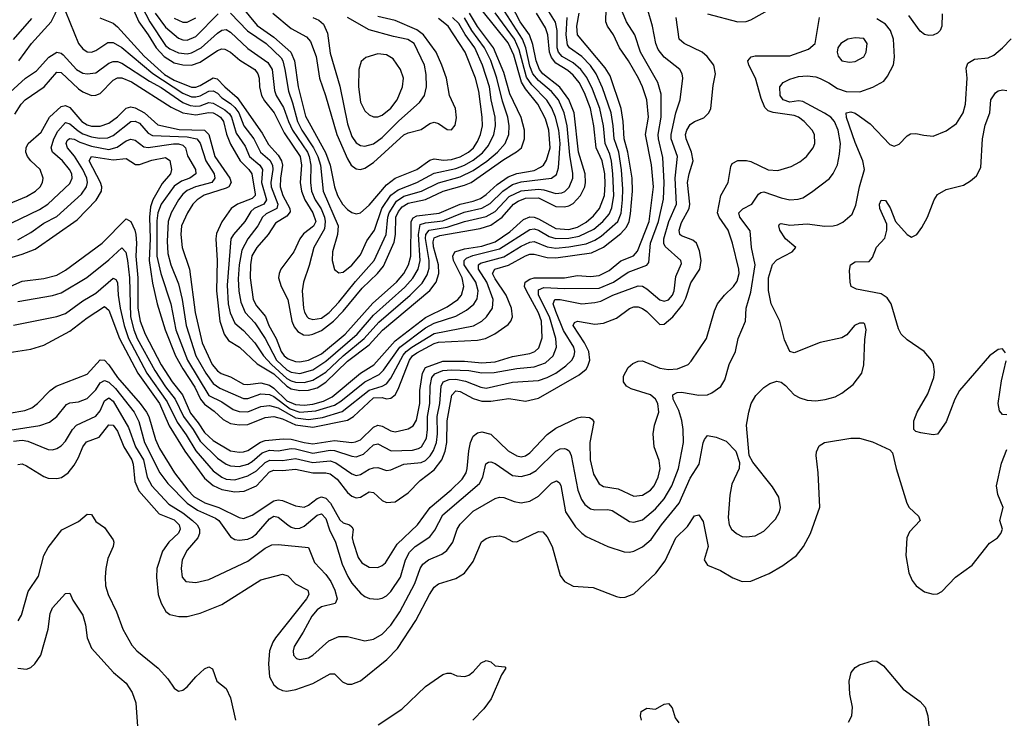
# Model space of a CAD drawing. Header units: inches. Extents: x 884549 to 1028252, y 526810 to 653624.
# Tile 841 of 1056: x 981118 to 985658, y 612918 to 616140. Entities that reach past the tile are written whole.
import ezdxf

# ---------------------------------------------------------------- set-up
doc = ezdxf.new("R2010")
doc.units = ezdxf.units.IN
doc.header["$MEASUREMENT"] = 0
doc.layers.add('A9681', color=7, linetype='Continuous')

msp = doc.modelspace()

# ---------------------------------------------------------------- linework, layer by layer
at = {"layer": 'A9681', "color": 5}
for points, elevation in [([(981488.1, 616148.1), (981550, 616124.2), (981570, 616107.1), (981692.3, 615972.3), (981786.7, 615886.7), (981830, 615860.9), (981910, 615828.9), (981930, 615829.6), (981950, 615836.5), (982010, 615872.2), (982028.2, 615868.2), (982064.2, 615830), (982121.8, 615781.8), (982237, 615617), (982264.8, 615564.8), (982310, 615515.9), (982325.2, 615490), (982330.3, 615470), (982320.2, 615410), (982320, 615370), (982332.2, 615330), (982363.8, 615270), (982366, 615254), (982350, 615234.5), (982298.1, 615201.9), (982263.8, 615150), (982211.6, 615090), (982189.2, 615050.8), (982182.1, 615010), (982180.8, 614950), (982195.3, 614850), (982210, 614820.1), (982251.5, 614771.5), (982267.4, 614730), (982300.6, 614670), (982324, 614610), (982338.3, 614590), (982356, 614576), (982390, 614563.3), (982410, 614562.1), (982450, 614569.3), (982510, 614598.8), (982618.8, 614690), (982746.9, 614833.1), (982855.3, 614930), (982889.9, 614970), (982910.5, 615009.5), (982922.1, 615050), (982923.5, 615210), (982933.2, 615226.8), (982950, 615235.2), (983052.5, 615247.5), (983148.7, 615290), (983210, 615303.6), (983243.7, 615316.3), (983270, 615334.2), (983320, 615380), (983370, 615415), (983410, 615430.7), (983490, 615445.4), (983520.4, 615459.6), (983533.4, 615470), (983548, 615492), (983564.6, 615550), (983558.8, 615630), (983542.8, 615682.8), (983507.4, 615750), (983450, 615820.7), (983431.7, 615851.7), (983396.5, 615976.5), (983370, 616034.1), (983194.2, 616254.2)], 2580), ([(982110, 616239.6), (982213, 616113), (982290, 616058.9), (982369.1, 615990), (982385, 615950), (982403, 615830), (982435.8, 615695.8), (982528.2, 615528.2), (982549.2, 615470), (982570, 615370), (982583.3, 615330), (982606.7, 615290), (982630, 615264.7), (982650, 615251.3), (982670, 615245), (982690, 615249.5), (982730, 615284.2), (982810, 615377.9), (982850, 615409.4), (982949.9, 615450), (983010, 615491.8), (983030, 615498.5), (983073, 615493), (983110, 615496), (983150, 615508.1), (983188.3, 615530), (983210.6, 615550), (983230, 615579), (983243.6, 615610), (983252.3, 615650), (983251.1, 615690), (983235, 615810), (983220.2, 615870), (983173.1, 615990), (983093.9, 616110), (983050, 616146)], 2680), ([(980950, 615140.3), (981210, 615264.6), (981248.3, 615290), (981350, 615384.8), (981361, 615410), (981358, 615430), (981348.2, 615450), (981316.4, 615490), (981269.2, 615530), (981262.9, 615550), (981275.7, 615590), (981293.9, 615626.1), (981330, 615666.3), (981350, 615660.7), (981387.6, 615627.6), (981410, 615614), (981450, 615600), (981486.2, 615593.8), (981524.4, 615595.6), (981550, 615605.9), (981630, 615670), (981650, 615672.2), (981670, 615662.3), (981710, 615616.7), (981730, 615605.8), (981890, 615600.4), (981934.7, 615590), (981950, 615570.8), (981976.2, 615490), (982014.4, 615430), (982018.2, 615410), (982003.7, 615390), (981929.3, 615370), (981890, 615352.8), (981870, 615336), (981850.1, 615310), (981816, 615250), (981803.2, 615210), (981798.6, 615118.6), (981802.1, 615062), (981815.9, 615010), (981850, 614922.4), (981866.8, 614850), (981885.7, 614730), (981930.6, 614590), (981975.9, 614510), (982010, 614461.9), (982040.8, 614440.7), (982150, 614393), (982170, 614393), (982230, 614414.2), (982270, 614411.8), (982290, 614402.3), (982365.3, 614345.3), (982410, 614330.8), (982484.1, 614335.9), (982570, 614362.7), (982599.1, 614380.9), (982710, 614469.8), (982775.7, 614504.3), (982795.3, 614524.7), (982870.4, 614629.6), (982990, 614718.7), (983030, 614740.8), (983130, 614773.6), (983178.7, 614801.3), (983212.2, 614827.8), (983227.3, 614852.7), (983231.7, 614890), (983221.6, 614930), (983168.4, 615010), (983167.8, 615030), (983179.2, 615040.8), (983207, 615053), (983330, 615083.6), (983470, 615173.3), (983490, 615175.5), (983510, 615170.3), (983560.4, 615140.4), (983590, 615131.6), (983650, 615132.2), (983698.4, 615141.6), (983765.9, 615174.1), (983806.9, 615210), (983835.9, 615244.1), (983848.2, 615271.8), (983857.3, 615330), (983853.9, 615430), (983847.2, 615487.2), (983840.1, 615520.1), (983817.6, 615570), (983810, 615650), (983792.9, 615730), (983760, 615820), (983733.6, 615873.6), (983705.9, 615910), (983670, 615941.6), (983619.9, 615970), (983602.9, 615990), (983596.6, 616010), (983596.3, 616090), (983589.1, 616129.1), (983542.2, 616202.2)], 2460), ([(981010, 614882.4), (981130, 614934), (981230, 614946.1), (981290, 614962.8), (981330, 614985.5), (981498.5, 615110), (981610, 615222.2), (981630, 615210.1), (981649.8, 615170), (981653.8, 615150), (981656.9, 615110), (981653.8, 615050), (981663.1, 614950), (981662.7, 614810), (981674.4, 614750), (981697, 614690), (981770, 614549.3), (981820.9, 614470), (981869.1, 614410), (981906, 614326), (981941.8, 614281.8), (981970, 614236.7), (982010, 614198.9), (982090, 614152.3), (982130, 614145.3), (982150, 614146.7), (982170, 614153.3), (982228.5, 614191.5), (982250, 614199.3), (982332.8, 614207.2), (982370, 614205.7), (982430, 614189.8), (982470, 614184.6), (982570, 614200), (982649.4, 614190.6), (982667.3, 614192.7), (982690, 614202), (982750, 614261.3), (982770, 614270.4), (982790, 614265.7), (982830, 614243.9), (982850, 614239.8), (982910, 614253.3), (982932.5, 614267.5), (982947.4, 614292.6), (982963.3, 614370), (982964.1, 614430), (982976, 614510), (982990, 614536.6), (983070, 614566), (983170, 614564.7), (983250, 614557.9), (983310, 614563), (983390, 614586.9), (983470, 614600.6), (983493.9, 614610), (983512.6, 614627.4), (983526.8, 614673.2), (983524.1, 614750), (983510, 614788.4), (983454.7, 614890), (983446.6, 614910), (983449.6, 614930.5), (983470, 614943.8), (983490, 614949.1), (983629.7, 614950.3), (983690, 614959.9), (983750, 614955.7), (983790, 614960.8), (983836.9, 614983.1), (983890, 615027.7), (983948.6, 615051.4), (983967, 615073), (984020.7, 615210), (984040.2, 615370), (984030.9, 615470.9), (984004.2, 615610), (984017.1, 615690), (984009.6, 615770), (983990.3, 615830), (983971.5, 615870), (983925.4, 615950), (983884.5, 616010), (983855.9, 616070), (983828.7, 616110), (983821, 616130), (983822.9, 616190)], 2380), ([(981074.7, 615805.3), (981145.6, 615870), (981195.9, 615904.1), (981251.9, 615968.1), (981290, 615990.7), (981310, 615985.5), (981318.4, 615978.4), (981380.8, 615910), (981410, 615894.1), (981430, 615890.1), (981470, 615894.8), (981530, 615939), (981550, 615947.1), (981570, 615946.9), (981590, 615939.9), (981716.5, 615856.5), (981770, 615828), (981870, 615758.8), (981905.1, 615745.1), (981930, 615741.2), (981950, 615743.5), (981990, 615757.9), (982010, 615755), (982063.9, 615723.9), (982085.5, 615705.5), (982094.9, 615690), (982116.2, 615616.2), (982157.4, 615557.4), (982178.7, 615510), (982225.9, 615470), (982237.6, 615450), (982233.7, 615390), (982256.2, 615310), (982244.1, 615290), (982199.9, 615270), (982184, 615256), (982155.7, 615210), (982103.6, 615150), (982092.1, 615130), (982075.5, 614915.5), (982080.3, 614830), (982088.6, 614788.6), (982110, 614740.5), (982150, 614706.7), (982202.7, 614650), (982242.9, 614590), (982278.9, 614550), (982350, 614485.6), (982370, 614474.2), (982390, 614468.2), (982430, 614467.2), (982470, 614477.4), (982530, 614514.4), (982609.3, 614590.7), (982707.2, 614670), (982774.7, 614745.3), (982919.4, 614870), (982974.1, 614925.9), (982997, 614963), (983005.8, 614994.2), (983006.5, 615030), (982989.6, 615130.4), (982990.6, 615150), (983005.9, 615170), (983090, 615182.9), (983170, 615209.1), (983270, 615232.2), (983310, 615255.8), (983375.7, 615324.3), (983430, 615351.3), (983510, 615358.3), (983535.9, 615355.9), (983590, 615339.3), (983618.6, 615341.4), (983632.6, 615347.4), (983652.7, 615367.3), (983668.3, 615410), (983669.3, 615430.7), (983655.1, 615515.1), (983643, 615650), (983629, 615710), (983602.2, 615770), (983570, 615809.6), (983510, 615859.5), (983484.6, 615890), (983470, 615925.4), (983452, 616010), (983437.1, 616050), (983340.4, 616200.4)], 2540), ([(981090, 614731.7), (981290, 614771.9), (981330, 614785.6), (981410, 614844.1), (981470, 614878.8), (981550, 614947.7), (981561.8, 614941.8), (981568.9, 614928.9), (981571.8, 614870), (981582, 614810), (981600.7, 614730), (981620.7, 614670), (981704.8, 614510), (981798.1, 614378.1), (981844.5, 614284.5), (981885.9, 614225.9), (981930, 614151.5), (982010, 614059.9), (982050, 614030.1), (982070, 614022), (982110, 614018.8), (982170, 614036.6), (982210, 614059.3), (982250, 614098.2), (982271.5, 614108.5), (982330, 614107.5), (982390, 614116.6), (982470, 614097.9), (982550, 614105.5), (982576, 614096), (982650, 614045.6), (982670, 614038.8), (982690, 614042.2), (982730, 614067), (982750, 614074), (982770, 614074.6), (982810, 614062), (982830, 614064.6), (982890, 614090.1), (982970, 614098.2), (982990, 614107.7), (983011.7, 614128.3), (983026.8, 614153.2), (983040.2, 614190), (983044.2, 614230), (983042.8, 614310), (983054.9, 614370), (983061.1, 614450), (983071, 614470), (983098.9, 614481.1), (983130, 614482.6), (983173.4, 614473.4), (983245.3, 614445.3), (983270, 614441.1), (983390, 614467.9), (983510, 614476.1), (983550, 614490.1), (983590, 614510.8), (983636.7, 614543.3), (983664.8, 614570), (983675.4, 614590), (983677.6, 614610), (983673.4, 614630), (983626.4, 614706.4), (983590, 614794.6), (983578.8, 614830), (983586.3, 614850), (983610, 614850.3), (983710, 614829.7), (983770, 614835.3), (983797.7, 614842.3), (983853.5, 614870), (983970, 614913), (983990, 614910.6), (984010, 614899.6), (984070, 614847.8), (984090, 614842.8), (984110, 614848.9), (984128.6, 614870), (984135.5, 614890), (984144.3, 614955.7), (984170, 615015.3), (984167.1, 615030), (984094.5, 615094.5), (984088.8, 615108.8), (984089.2, 615129.2), (984110.8, 615210), (984146.7, 615290), (984140.2, 615410), (984151, 615510), (984122.2, 615590), (984122.4, 615610), (984144, 615710), (984163.4, 615770), (984175.4, 615870), (984172.4, 615890), (984162, 615910), (984090, 615966.8), (984062.8, 616002.8), (984052.3, 616030), (984036.1, 616110), (984012.6, 616190)], 2340), ([(981095.2, 615704.8), (981124.8, 615750), (981143.8, 615770), (981231.3, 615830), (981290, 615897.9), (981310, 615896.5), (981390, 615821.9), (981410, 615807.3), (981450, 615791.3), (981470, 615791.8), (981490, 615799.6), (981550, 615861.6), (981570, 615871.5), (981590, 615871.7), (981634.2, 615854.2), (981817.5, 615737.5), (981870, 615710.3), (981930, 615701), (981990, 615712.2), (982010, 615710), (982030, 615700.4), (982043.9, 615690), (982057.4, 615670), (982072.2, 615612.2), (982090, 615566.7), (982135.2, 615490), (982175.2, 615450), (982188.1, 615430), (982203.8, 615336.2), (982203.8, 615330), (982190, 615315.4), (982122.7, 615290), (982093.2, 615270), (982050, 615208.4), (982025.9, 615154.1), (982022.6, 615130), (982029.5, 615029.5), (982025.2, 614890), (982041.2, 614750), (982061.6, 614690), (982081.3, 614661.3), (982132.3, 614630), (982213.6, 614553.6), (982290, 614507.3), (982350, 614449.5), (982370, 614437.6), (982410, 614429.9), (982450, 614432), (982490, 614443.2), (982530, 614468), (982630, 614564.8), (982730, 614641.2), (982791.7, 614708.3), (983009.4, 614890.6), (983039.1, 614930), (983050.7, 614970), (983049.3, 615010), (983026.7, 615093.3), (983025, 615115), (983030, 615134.3), (983055.6, 615144.4), (983242.3, 615177.7), (983290, 615193.3), (983343.7, 615230), (983394.8, 615290), (983416.1, 615303.9), (983450, 615316.4), (983510, 615318.3), (983590, 615279.3), (983630, 615276.5), (983650, 615281.3), (983670, 615292.4), (983704.9, 615330), (983723.5, 615370), (983727.9, 615390), (983725.1, 615430), (983695.4, 615530), (983674.9, 615710), (983650, 615772.4), (983609.1, 615829.1), (983530.8, 615890), (983514.5, 615910), (983499.4, 615950), (983485.1, 616025.1), (983468.3, 616070), (983426.2, 616130), (983386.6, 616206.6)], 2520), ([(981110, 614840.6), (981270, 614868.6), (981310, 614881.3), (981428, 614952), (981530, 615032.2), (981590, 615088.6), (981607.5, 615067.5), (981615.7, 615030), (981624.2, 614950), (981629.3, 614770), (981644.2, 614710), (981660.5, 614670), (981742.1, 614522.1), (981790, 614447.4), (981835.5, 614390), (981873.5, 614310), (981917.9, 614250), (981950, 614195.8), (982030, 614118.8), (982070, 614090.1), (982090, 614082.3), (982130, 614079.6), (982170, 614090.6), (982190, 614102.3), (982236.8, 614143.2), (982270, 614155.3), (982310, 614152.7), (982370, 614162.3), (982390, 614161.1), (982470, 614141.7), (982550, 614155.2), (982570, 614154.1), (982650, 614127.2), (982670, 614124.4), (982704, 614136), (982750, 614179.1), (982770, 614184.2), (982831.8, 614151.8), (982930, 614155.2), (982957.5, 614162.5), (982970.7, 614170), (982993.5, 614210), (982999.2, 614250), (982999.4, 614310), (983008.8, 614370), (983010.6, 614450), (983018.3, 614490), (983032.5, 614507.5), (983070, 614522), (983110, 614525.8), (983190, 614522.2), (983250, 614511), (983306.8, 614513.2), (983410, 614532.3), (983490, 614539.9), (983543, 614557), (983578.7, 614590), (983594.2, 614630), (983589.9, 614670), (983562, 614770), (983510.8, 614870), (983510, 614894.4), (983534.7, 614905.3), (983630, 614900.2), (983790, 614901.5), (983856.7, 614930), (983923.5, 614976.5), (984010, 615008.3), (984019.4, 615020.6), (984026.7, 615110), (984064.2, 615210), (984086.8, 615313.2), (984089.5, 615390), (984084.2, 615504.2), (984063.7, 615590), (984062.9, 615610), (984075.8, 615690), (984076.3, 615796.3), (984060.3, 615850), (983981.2, 615990), (983954.8, 616070), (983916, 616130), (983880.1, 616220.1)], 2360), ([(981622.5, 616230), (981666.9, 616130), (981710.9, 616070.9), (981747.3, 616010), (981784.8, 615970), (981830, 615942), (981870, 615932.3), (981910, 615930.6), (981950, 615944.1), (982030, 615998.8), (982050, 616006.5), (982064.5, 616004.5), (982090, 615990.6), (982133.4, 615953.4), (982202, 615910), (982216.5, 615890), (982222.4, 615870), (982224.6, 615830), (982233.3, 615790), (982246.5, 615766.5), (982291.9, 615710), (982338.2, 615618.2), (982410.9, 615510), (982417.6, 615470), (982411.9, 615390), (982417.5, 615350), (982433.7, 615310), (982470.3, 615250), (982483.9, 615210), (982472.4, 615187.6), (982427.3, 615152.7), (982410.1, 615130), (982381.9, 615070), (982322.9, 614990), (982314.2, 614970), (982312.3, 614950), (982324.6, 614910), (982354.2, 614850), (982373.9, 614750), (982383.5, 614723.5), (982401.5, 614701.5), (982427.1, 614687.1), (982450, 614685.1), (982470, 614689.5), (982510, 614706.7), (982565.9, 614750), (982610, 614795.6), (982698.1, 614901.9), (982768.6, 614970), (982796, 615004), (982845.1, 615114.9), (982850.7, 615149.3), (982853, 615230), (982864.4, 615255.6), (982882.5, 615277.5), (982910, 615293.8), (982990, 615310.9), (983070.5, 615350), (983170, 615377), (983199.7, 615390), (983350, 615495.9), (983409.5, 615530.5), (983431.7, 615550), (983445.9, 615590), (983445.3, 615630), (983430.4, 615689.6), (983377.9, 615797.9), (983350, 615896), (983302.4, 616010), (983229.2, 616109.2), (983192.7, 616170)], 2620), ([(981681.6, 616201.6), (981718.1, 616130), (981790, 616021.5), (981810, 616005.8), (981850, 615987.6), (981890, 615983.1), (981910, 615986.8), (981955.6, 616010), (982030, 616078.8), (982050, 616091.8), (982070, 616094.2), (982090, 616082.9), (982170, 616007.3), (982262.8, 615942.8), (982282.4, 615910), (982293.5, 615813.5), (982301.4, 615790), (982335.3, 615735.3), (982357.2, 615670), (982376.4, 615630), (982444.7, 615530), (982453.6, 615510), (982461.3, 615470), (982459.4, 615390), (982463.9, 615350), (982481.2, 615310), (982508.3, 615268.3), (982523.4, 615230), (982527.2, 615210), (982523.8, 615176.2), (982475.1, 615090), (982453.6, 615006.4), (982427.3, 614930), (982421.5, 614890), (982426.5, 614810), (982431, 614791), (982443.1, 614770), (982450, 614763.6), (982470, 614758.1), (982510, 614764.3), (982546, 614790), (982590, 614837.2), (982666.5, 614933.5), (982752.1, 615030), (982808.2, 615150), (982816.3, 615230), (982822.3, 615250), (982856.1, 615303.9), (982890, 615326.1), (982971, 615349), (983050, 615387.5), (983150, 615415), (983210, 615444.4), (983272.7, 615487.3), (983322, 615530), (983357.3, 615570), (983374, 615610), (983375.5, 615650), (983369.6, 615690), (983343.8, 615763.8), (983317.8, 615870), (983290, 615951.5), (983261.8, 616010), (983203.2, 616090), (983170, 616149.3)], 2640), ([(984290, 616166.6), (984430, 616130.4), (984468.8, 616131.2), (984490, 616138.9), (984580.3, 616190)], 2320), ([(980963.2, 615010), (981130, 615058.9), (981190, 615082.7), (981382.7, 615217.3), (981471.5, 615308.5), (981495.1, 615350), (981496.5, 615370), (981491.4, 615390), (981438.6, 615490), (981450, 615509.5), (981550, 615493.5), (981610, 615499.6), (981653, 615473), (981670, 615473.1), (981728.2, 615491.8), (981790, 615504.6), (981810.1, 615490.1), (981818.8, 615450), (981813.1, 615430), (981775.7, 615384.3), (981732, 615310), (981722.1, 615277.9), (981716.4, 615230), (981719.5, 615130), (981715, 615030), (981730, 614924.9), (981752.4, 614830), (981788.6, 614710), (981837.4, 614590), (981870, 614530.8), (981925.7, 614445.7), (981952, 614390), (981970, 614367.3), (982015.2, 614335.2), (982055.8, 614295.8), (982090, 614277.4), (982130, 614271.3), (982170, 614274.1), (982250, 614305.9), (982290, 614309.5), (982330, 614299.1), (982390, 614272.5), (982470, 614261.7), (982630, 614293.3), (982657.4, 614310), (982750, 614396.6), (982790, 614398.4), (982810, 614391.1), (982830, 614395), (982850, 614409.6), (982864.2, 614435.8), (982915, 614570), (982930.3, 614589.7), (982950, 614603.2), (983030, 614646.2), (983050, 614652.6), (983230, 614662.6), (983266.2, 614670), (983308.8, 614691.2), (983370, 614734), (983383.4, 614750), (983390.3, 614769.7), (983385.4, 614810), (983360.7, 614870), (983310, 614945.3), (983298.5, 614970), (983309.9, 614990), (983372.5, 615007.5), (983450, 615051.5), (983470, 615058.4), (983490, 615058.5), (983550, 615043.3), (983590, 615042), (983755.6, 615064.4), (983810, 615090.9), (983890, 615153.9), (983916.5, 615183.5), (983928.5, 615210), (983935.2, 615244.8), (983944.7, 615350), (983942.9, 615410), (983921.8, 615530), (983905.6, 615590), (983901.2, 615670), (983891, 615730), (983840.6, 615880.6), (983818.2, 615918.2), (983690.3, 616070), (983687.8, 616110), (983698.8, 616170)], 2420), ([(981050, 615283.1), (981150, 615325.1), (981191.4, 615350), (981212.6, 615370), (981223.7, 615390), (981227.2, 615410), (981212.2, 615450), (981170, 615489.2), (981154.6, 615510), (981147.1, 615530), (981147.5, 615550), (981156.9, 615570), (981218, 615622), (981255.4, 615690), (981310, 615739.7), (981330, 615745), (981350, 615735.1), (981405.5, 615670), (981430, 615655.4), (981450, 615649.5), (981490, 615648.8), (981530, 615662.8), (981570, 615691.5), (981610, 615731.6), (981630, 615738.8), (981650, 615734.4), (981693.2, 615710), (981755.2, 615655.2), (981853.1, 615633.1), (981970.5, 615630.5), (981990.2, 615610.2), (982017.4, 615510), (982087.6, 615410), (982093.9, 615390), (982082.5, 615370), (982070, 615362.8), (981969.5, 615330.5), (981935.9, 615310), (981916.9, 615290), (981891.7, 615250), (981864.4, 615190), (981861.7, 615150), (981866.8, 615090), (981900.8, 614990), (981927.7, 614790), (981959.7, 614650), (982006.2, 614550), (982030, 614520.3), (982047.9, 614507.9), (982090, 614493), (982150, 614459.7), (982170, 614457.6), (982230, 614465.8), (982270, 614454), (982290, 614441.4), (982350, 614382.6), (982390, 614364.9), (982430, 614362.3), (982470, 614367.2), (982518.9, 614381.1), (982558.8, 614401.2), (982689.7, 614510.3), (982751.3, 614548.7), (982850, 614659.3), (982990, 614766.7), (983090, 614815.6), (983138.7, 614850), (983155.4, 614870), (983166.9, 614910), (983158.1, 614950), (983119.1, 615030), (983114.9, 615050), (983124.7, 615070), (983170, 615083.2), (983250, 615096), (983310, 615116.5), (983378.8, 615161.2), (983441.8, 615218.2), (983470, 615230.6), (983490, 615230.1), (983510, 615222), (983590, 615177.3), (983650, 615173), (983690, 615183.9), (983730, 615206.5), (983763.9, 615236.1), (983792, 615270), (983814.4, 615330), (983818.3, 615381.7), (983816.1, 615430), (983804.5, 615490), (983776.8, 615550), (983765.1, 615650), (983749.8, 615730), (983723.3, 615803.3), (983697.4, 615850), (983670, 615884.5), (983645.6, 615905.6), (983590, 615939.8), (983570, 615965.1), (983561.7, 615990), (983553.9, 616070), (983543.3, 616103.3), (983501.1, 616170)], 2480), ([(981070, 614606), (981170, 614620.8), (981230, 614638.9), (981350, 614703.6), (981430, 614765), (981510, 614818.2), (981530, 614801.2), (981578.2, 614670), (981662.7, 614510), (981763.4, 614370), (981807.4, 614267.4), (981880, 614150), (981970, 614026.3), (982010, 613992.2), (982050, 613973.5), (982110, 613962.5), (982153.7, 613966.3), (982210, 613989.8), (982270, 614055.5), (982290, 614062.5), (982330, 614061.3), (982390, 614067.2), (982470, 614049.8), (982530, 614050.9), (982550, 614045.8), (982581.7, 614021.7), (982630, 613959.9), (982650, 613943), (982670, 613934.7), (982690, 613938), (982730, 613962.6), (982750, 613959.6), (982790, 613922.8), (982810, 613913.9), (982850, 613917.1), (982910, 613957.7), (982964.9, 614015.1), (983030, 614063.9), (983064.9, 614110), (983080, 614150), (983088, 614190), (983088.7, 614290), (983111.4, 614408.6), (983130, 614428.8), (983150, 614425.4), (983210, 614393.8), (983250, 614381.2), (983290, 614381.4), (983373, 614393), (983450, 614380.5), (983510, 614394.8), (983697.7, 614502.3), (983730, 614528.4), (983738.1, 614541.9), (983746.5, 614570), (983742.4, 614610), (983723.2, 614650), (983669.9, 614730), (983676, 614744), (983690.6, 614749.4), (983770, 614736.5), (983810, 614741.3), (983870, 614764.1), (983930, 614808.6), (983950, 614815.6), (983970, 614815.9), (983990, 614808.5), (984010, 614793.9), (984070, 614734.7), (984090, 614735.9), (984130, 614769.6), (984175, 614825), (984190, 614855.5), (984213.7, 614926.3), (984254.3, 614990), (984260.5, 615030), (984253.7, 615073.7), (984238.6, 615110), (984222.7, 615122.7), (984170, 615143.6), (984163, 615150), (984158.9, 615170), (984170, 615205.4), (984204.7, 615270), (984209, 615290), (984197.5, 615390), (984204.6, 615430), (984223.1, 615490), (984216.8, 615530), (984190.8, 615590), (984188.8, 615610), (984193.8, 615630), (984210, 615657.4), (984229.9, 615670.1), (984273, 615687), (984296.1, 615710), (984304.9, 615730), (984316.1, 615836.1), (984326.7, 615890), (984319.1, 615930), (984288.3, 615970), (984265.2, 615990), (984181.5, 616030), (984159.1, 616050), (984145, 616150)], 2320), ([(981070, 614325.4), (981142.1, 614337.9), (981174.2, 614350), (981200.3, 614370), (981258.1, 614430), (981286.9, 614450), (981430, 614504.8), (981490, 614571.4), (981510, 614570.1), (981530, 614548.6), (981568.6, 614490), (981673.7, 614370), (981703.4, 614330), (981713.1, 614310), (981743.8, 614203.8), (981762.5, 614162.5), (981831.7, 614050), (981892.9, 613970), (981922, 613942), (981972.6, 613912.6), (982036.2, 613890), (982130, 613844.3), (982150, 613840.1), (982190, 613855.4), (982290, 613921.6), (982310, 613925.4), (982330, 613923), (982390, 613898.8), (982430, 613892.2), (982450, 613900.9), (982490, 613932.3), (982510, 613939.4), (982530, 613933.2), (982552.2, 613910), (982593.9, 613833.9), (982610, 613820.3), (982639.1, 613810), (982650, 613801.5), (982655.4, 613790), (982651.6, 613750), (982655.6, 613730), (982679.5, 613659.5), (982696.1, 613636.1), (982730, 613616), (982770, 613614.3), (982790, 613622.7), (982804.3, 613635.7), (982858.7, 613721.3), (982953, 613810), (983010.3, 613890), (983108.5, 613971.5), (983158.8, 614021.2), (983176.6, 614050), (983182.3, 614070), (983188.8, 614151.2), (983196.7, 614190), (983210, 614219.7), (983230, 614235.7), (983250, 614239.1), (983290, 614229.5), (983370, 614152.7), (983410, 614129.1), (983430, 614124.8), (983450, 614129.1), (983470, 614142), (983550, 614227.4), (983590, 614256.3), (983690, 614303.9), (983710, 614308.8), (983746.2, 614306.2), (983758.5, 614298.5), (983765.6, 614285.6), (983747.3, 614190), (983748.4, 614110), (983764.5, 614044.5), (983790, 613999.1), (983810, 613987.5), (983877.2, 613977.2), (983950, 613943), (983990, 613947.6), (984026.5, 613970), (984044.6, 613990), (984062.6, 614030), (984070.9, 614070), (984067.1, 614107.1), (984044.5, 614170), (984039.7, 614230), (984045.8, 614270), (984065.5, 614330), (984060.5, 614370), (984049.9, 614390), (984026.4, 614410), (983938, 614438), (983916.2, 614450), (983903.2, 614470), (983903.2, 614496.8), (983923.4, 614536.6), (983945.6, 614554.4), (983970, 614564.7), (983990, 614566.3), (984070, 614533.4), (984110, 614526.3), (984152, 614530), (984200.4, 614550), (984214.9, 614565.1), (984285.2, 614670), (984322.3, 614797.7), (984336.5, 614830), (984368.5, 614870), (984409.9, 614910.1), (984426, 614934), (984436, 614970), (984435, 614990), (984405.7, 615110), (984385.3, 615170), (984343.2, 615230), (984335.8, 615250), (984351.7, 615330), (984385, 615390), (984397.1, 615462.9), (984403.7, 615476.3), (984429.9, 615490.1), (984470, 615490.1), (984490, 615485.5), (984570, 615447.5), (984614.6, 615445.4), (984676.2, 615463.8), (984715, 615485), (984746.6, 615510), (984777.4, 615550), (984785.3, 615570), (984782.5, 615610), (984772.7, 615630), (984735.4, 615670), (984709.8, 615690), (984690, 615699.1), (984592, 615712), (984570, 615719.5), (984554.5, 615734.5), (984536.8, 615776.8), (984510.5, 615870.5), (984480.4, 615930), (984475.4, 615950), (984491, 615969), (984510, 615973.4), (984670, 615973.4), (984755, 616005), (984786, 616030), (984806.7, 616150)], 2280), ([(981073.1, 614246.9), (981210.7, 614269.3), (981255.2, 614284.8), (981289.5, 614310.5), (981333.7, 614366.3), (981350, 614373.3), (981390, 614378.4), (981430, 614393.4), (981470, 614433.2), (981490, 614464.8), (981510, 614476.4), (981530, 614468.5), (981560, 614440), (981645.5, 614330), (981667.6, 614287.6), (981694.2, 614190), (981764.3, 614050), (981801.6, 614001.6), (981890, 613910.1), (981937.8, 613877.8), (982021.7, 613841.7), (982036.8, 613830), (982090, 613755.4), (982110, 613743.5), (982130, 613739.8), (982170, 613745.3), (982190, 613754.5), (982210.2, 613769.8), (982270, 613839.1), (982290, 613850.1), (982310, 613846.7), (982354.2, 613810), (982370, 613799.8), (982390, 613794.4), (982410, 613795.8), (982430, 613804.6), (982490, 613855.6), (982510, 613861.9), (982530, 613840.2), (982546.9, 613786.9), (982574.4, 613730), (982605.6, 613630), (982631.9, 613571.9), (982650, 613541), (982690, 613495.2), (982710, 613479.7), (982731.6, 613471.6), (982768.1, 613468.1), (982790, 613473), (982810, 613484), (982830, 613503.8), (982873.7, 613570), (982897.7, 613650), (982915.7, 613684.3), (982941.5, 613710), (983010, 613755.7), (983033.3, 613786.8), (983070, 613856.6), (983238.3, 614001.7), (983254.4, 614030), (983267.8, 614092.2), (983280.5, 614099.5), (983290, 614101.6), (983310, 614094.2), (983390, 614038.5), (983430, 614033.6), (983470, 614044.1), (983499.2, 614060.8), (983590, 614150.6), (983610, 614160.9), (983630, 614163.1), (983639.3, 614159.3), (983651.3, 614151.3), (983661.3, 614130), (983692.6, 613970), (983708.2, 613928.2), (983724.2, 613904.2), (983750, 613884.6), (983770, 613879.6), (983830, 613881.6), (983850, 613876.8), (983930, 613826.3), (983950, 613822.6), (983990, 613834.3), (984050, 613884.2), (984090.3, 613930), (984124.7, 613990), (984156.2, 614070), (984178.5, 614190), (984178, 614250), (984171.3, 614291.3), (984157.4, 614337.4), (984132.1, 614390), (984129.9, 614410.1), (984150, 614421.7), (984170, 614423), (984250, 614408.1), (984289.9, 614410.1), (984310, 614418.8), (984350.9, 614449.1), (984370, 614479.3), (984389.8, 614550), (984418.9, 614610), (984430.6, 614670), (984465, 614750), (984468.7, 614810), (984490, 614884.4), (984509.2, 615010), (984492.9, 615090), (984486.3, 615166.3), (984438.9, 615230), (984435, 615250), (984452.3, 615267.7), (984493.9, 615290), (984524.6, 615335.4), (984536, 615344), (984550, 615347), (984630, 615318.6), (984670, 615309.5), (984707.9, 615312.1), (984730, 615319), (984770, 615344.3), (984851.9, 615408.1), (984870, 615430.3), (984888.9, 615471.1), (984899.2, 615520.8), (984903.1, 615570), (984892.9, 615630), (984876, 615670), (984858, 615690), (984830, 615709.6), (984730, 615762.3), (984710, 615765.3), (984670, 615760.5), (984638.6, 615770), (984624.8, 615790), (984622.8, 615830), (984639.5, 615850), (984670, 615865.4), (984710, 615877.7), (984750, 615881.4), (984790, 615876.3), (984810, 615869.1), (984850, 615849.4), (984890, 615822.2), (984930, 615808.5), (984992.3, 615807.7), (985051.7, 615828.3), (985102.9, 615857.1), (985120, 615880), (985147.4, 615932.6), (985151.9, 615968.1), (985147.6, 616050), (985134.3, 616090), (985110, 616119.9), (985070, 616144.9)], 2260), ([(981090, 616048.9), (981173.9, 616146.1)], 2580), ([(981110, 615124.4), (981170, 615158.7), (981230, 615201.8), (981290, 615233.1), (981403.7, 615336.3), (981426.5, 615370), (981430.5, 615389.5), (981427.5, 615410), (981409.9, 615450), (981371.4, 615511.4), (981339, 615550), (981332, 615570), (981337.4, 615582.6), (981347.9, 615592.1), (981370, 615589.1), (981395.5, 615575.5), (981450, 615557.2), (981530, 615541.7), (981568, 615552), (981610, 615581.2), (981630, 615589.6), (981650, 615585.2), (981690, 615553.3), (981710, 615550.1), (981827.1, 615567.1), (981850, 615567.1), (981870, 615561.1), (981882.9, 615550), (981892.8, 615512.8), (981929.1, 615450), (981930.1, 615430), (981902.2, 615410), (981864.5, 615395.5), (981830, 615372.1), (981770, 615289.9), (981755.4, 615250), (981750, 615212.3), (981750.7, 615049.3), (981769.6, 614969.6), (981814.7, 614830), (981838.4, 614710), (981892, 614570), (981990, 614406.9), (982050, 614378.6), (982102.8, 614342.8), (982130, 614333.2), (982170, 614332.1), (982230, 614356.9), (982270, 614361.4), (982310, 614349.8), (982390, 614304.8), (982450, 614296.9), (982514.3, 614305.7), (982606, 614334), (982730, 614431.6), (982790.4, 614449.6), (982810, 614461.6), (982830, 614487.6), (982886.5, 614593.5), (982899.8, 614610), (982925.9, 614630), (983030, 614693.7), (983211.5, 614728.5), (983249.9, 614750.1), (983270.6, 614769.4), (983299.2, 614810), (983301.7, 614850), (983272.1, 614930), (983233.5, 614990), (983233.3, 615010), (983243, 615017), (983350, 615046), (983430, 615095.1), (983470, 615114.2), (983490, 615117.3), (983550, 615092.9), (983590, 615087.1), (983650, 615092.5), (983730, 615106.8), (983770, 615123.4), (983798.8, 615141.2), (983875.8, 615210), (983891.7, 615248.3), (983898.1, 615310), (983899.4, 615359.4), (983892.6, 615447.3), (983881, 615530), (983859.4, 615590), (983855.3, 615650), (983844.9, 615710), (983806.3, 615826.3), (983776.4, 615890), (983750, 615928.2), (983710, 615970.6), (983654, 616010), (983644.6, 616024.6), (983638.9, 616070), (983642.5, 616150)], 2440), ([(981115, 615950), (981172.7, 616030), (981263.6, 616130), (981290, 616183.1)], 2560), ([(981330, 616177.6), (981390.1, 616030), (981410, 616005.5), (981430, 615992.4), (981450, 615990.9), (981470, 615998.8), (981525, 616035), (981550, 616035.3), (981590, 616011.6), (981732.4, 615892.4), (981870, 615801.1), (981910, 615785.2), (981930, 615784.6), (981950, 615788.9), (981990, 615811.2), (982010, 615812.4), (982030, 615801.4), (982050, 615779.6), (982090, 615754.4), (982110, 615735.8), (982128, 615710), (982151.7, 615650), (982197.6, 615590), (982228.1, 615530), (982272, 615492), (982284.3, 615470), (982285.6, 615450), (982275.7, 615390), (982277.5, 615370), (982308.6, 615290), (982303.4, 615270), (982255.1, 615244.9), (982238, 615230), (982216.3, 615190), (982169.8, 615130.2), (982142.8, 615077.2), (982129.6, 615010.4), (982125.8, 614945.9), (982128.1, 614888.1), (982137.5, 614837.5), (982158.7, 614790), (982202.3, 614742.3), (982250.5, 614670.5), (982302.9, 614570), (982350, 614525.5), (982370, 614514.9), (982410, 614508.4), (982470, 614525.7), (982530, 614564.7), (982673.7, 614690), (982750, 614777.6), (982893.7, 614906.3), (982931.7, 614948.3), (982955.5, 614990), (982965.4, 615030), (982956.5, 615150), (982964.8, 615195.2), (982990, 615204), (983070, 615213.2), (983167.5, 615252.5), (983250, 615271), (983287, 615293), (983345.9, 615350), (983390, 615379.9), (983430, 615392.7), (983570.8, 615409.2), (983593.9, 615426.1), (983603.4, 615456.6), (983610.8, 615570), (983604.2, 615630), (983589.2, 615690), (983571.5, 615731.5), (983548.5, 615768.5), (983480.3, 615840.3), (983455.6, 615875.6), (983421.2, 616001.2), (983399.6, 616050), (983311.1, 616171.1)], 2560), ([(981742.4, 616170), (981790, 616105.8), (981850, 616055.3), (981870, 616047.2), (981890, 616045.5), (981930, 616062.6), (982033.1, 616166.9)], 2660), ([(981830, 616146.8), (981870, 616128.3), (981890, 616129), (981930, 616148.8)], 2680), ([(982090.2, 616170.2), (982168.1, 616088.1), (982254.2, 616030), (982324.2, 615964.2), (982332.3, 615950), (982341.4, 615910), (982357.2, 615810), (982376.7, 615756.7), (982398.8, 615670), (982420, 615630), (982473.8, 615550), (982493.5, 615510), (982504.6, 615470), (982517.1, 615350), (982587.3, 615190), (982584.3, 615150), (982560.4, 615070), (982558.9, 615030), (982570, 614988.7), (982590, 614972.3), (982610, 614976.3), (982650, 615008.9), (982690, 615056), (982719.6, 615120.4), (982754.9, 615170), (982787.7, 615270), (982830, 615331.6), (982863.7, 615356.3), (982949.9, 615390), (983030, 615432.7), (983130, 615453.7), (983170, 615469.1), (983210, 615492.1), (983253.1, 615526.9), (983279.4, 615560.6), (983304.2, 615610), (983312.7, 615650), (983310.2, 615690), (983291.8, 615770), (983284.1, 615830), (983252, 615930), (983216.5, 616010), (983171.8, 616071.8), (983142.5, 616122.5), (983113.6, 616150)], 2660), ([(982286.3, 616170), (982370, 616099.6), (982440.9, 616060.9), (982459, 616039), (982485.3, 615970), (982500.6, 615870), (982529, 615790), (982580.8, 615610), (982630, 615497.9), (982647.2, 615470), (982670, 615452.2), (982690, 615449.6), (982710, 615455.5), (982750, 615481.3), (982890, 615608.7), (982910, 615618.9), (982970, 615634), (983010, 615662), (983030, 615667.8), (983050, 615661.5), (983090, 615633.9), (983110, 615632.2), (983126, 615654), (983132.2, 615687.8), (983128.4, 615730), (983100.6, 615790), (983085.7, 615870), (983064.9, 615930), (983039, 615990), (982980.8, 616070), (982950, 616094.1), (982850, 616136.8), (982770, 616154.8)], 2720), ([(982470, 616149.6), (982497.9, 616137.9), (982519, 616119), (982537.4, 616077.4), (982550, 615985.3), (982593.8, 615833.8), (982630, 615659.5), (982650, 615600.8), (982670, 615571.9), (982690, 615560.5), (982710, 615556.2), (982750, 615567.4), (982790, 615596.5), (982866.1, 615673.9), (982962.3, 615757.7), (982984.7, 615790), (982993.9, 615830), (982992.4, 615887.6), (982984.2, 615930), (982937.2, 616030), (982908.7, 616048.7), (982842.2, 616062.2), (982730, 616093.5), (982629.6, 616149.6)], 2740), ([(985372.5, 616167.5), (985370.3, 616109.8), (985362, 616090), (985350, 616078), (985330.4, 616069.6), (985310, 616067.6), (985290, 616071.6), (985270, 616087.6), (985218.9, 616158.9)], 2240), ([(981090, 614196.2), (981130, 614201.6), (981155.8, 614195.8), (981250, 614157.7), (981270, 614157), (981290, 614162.6), (981310, 614174.8), (981330, 614195.8), (981362, 614250), (981379.6, 614270), (981470, 614312.3), (981490, 614337), (981510, 614382), (981530, 614396.8), (981550, 614381.2), (981620.3, 614260.3), (981652, 614170), (981688.5, 614110), (981706.1, 614030), (981727.2, 613990), (981806.4, 613906.4), (981870, 613866.2), (981915.6, 613830), (981936.4, 613810), (981946.7, 613790), (981947.5, 613770), (981940.1, 613750), (981890, 613694.6), (981866.9, 613650), (981863.2, 613610), (981867.6, 613570), (981883.8, 613550), (981930, 613545), (981990, 613558.3), (982170, 613642.7), (982250, 613702.9), (982281.4, 613718.6), (982310, 613719.9), (982450, 613706.4), (982477, 613637), (982530, 613582.1), (982553.7, 613550), (982572, 613510), (982582, 613470), (982572.5, 613447.5), (982510, 613431.9), (982490, 613419), (982464.7, 613390), (982424.9, 613315.1), (982383.5, 613250), (982378.9, 613230), (982380.7, 613210), (982394.1, 613194.1), (982410, 613189.3), (982450, 613198), (982470, 613210.2), (982544.4, 613275.6), (982590, 613295.5), (982630, 613296.1), (982710, 613275.8), (982750, 613283), (982790, 613306.3), (982830, 613347.5), (982871.3, 613408.7), (982940.3, 613539.7), (982965.1, 613610), (982976.7, 613630), (983002.8, 613650), (983065, 613675), (983087.9, 613692.1), (983115.9, 613730), (983135.6, 613790), (983150, 613814.3), (983210, 613873), (983310, 613932.5), (983330, 613938.4), (983350, 613936.8), (983398.3, 613918.3), (983430, 613912.8), (983470, 613919.6), (983510, 613942.7), (983570, 614002.6), (983593.4, 614013.4), (983606.2, 614006.2), (983612.8, 613992.8), (983635, 613870), (983681.1, 613801.1), (983710, 613772.1), (983730, 613756.9), (983830.6, 613710), (983905.4, 613685.4), (983930, 613684.1), (983950, 613689.3), (983990, 613708.6), (984030, 613743.8), (984077.5, 613810), (984158.8, 613910), (984210, 614025.5), (984252.1, 614090), (984270.6, 614189.4), (984275.8, 614204.2), (984290, 614222.4), (984330, 614215.2), (984375.8, 614195.8), (984420.3, 614150), (984438, 614098), (984436.4, 614070), (984402.5, 613997.5), (984392.2, 613947.8), (984384.7, 613844.7), (984389.4, 613810), (984400.2, 613790), (984423.1, 613770), (984450, 613757.4), (984470, 613754.6), (984510, 613759.8), (984550, 613780.9), (984603.5, 613836.5), (984622.1, 613870), (984626.8, 613890), (984618.3, 613938.3), (984590, 613985.6), (984499.1, 614099.1), (984482.7, 614130), (984469.7, 614270), (984479.7, 614330), (984491.5, 614370), (984513.4, 614406.6), (984550, 614443.8), (984577.7, 614462.3), (984610, 614473.4), (984630, 614468.2), (984650, 614452.7), (984689.5, 614409.5), (984715.8, 614395.8), (984750, 614385.4), (984790, 614383.2), (984831.8, 614388.2), (984878.3, 614401.7), (984910, 614417.2), (984961.6, 614458.4), (985001.7, 614510), (985010.8, 614549.2), (985014.7, 614665.3), (985021, 614710), (985015.5, 614735.5), (985010, 614740.5), (984990, 614740.4), (984967, 614730), (984932.4, 614687.6), (984910, 614673.5), (984810, 614650.8), (984690, 614603.6), (984669.6, 614609.6), (984644.2, 614664.2), (984623.9, 614750), (984582.8, 614830), (984570.6, 614890.6), (984570.6, 614950), (984590, 615011.7), (984610, 615032.7), (984680.9, 615070), (984696.9, 615090), (984649.4, 615129.4), (984623.9, 615170), (984618.3, 615190), (984622.2, 615197.8), (984630, 615199.6), (984670, 615193.3), (984750, 615198.8), (984831.3, 615188.7), (984869.8, 615190.2), (984890, 615194), (984914.3, 615205.7), (984956.9, 615243.1), (984974.5, 615285.5), (984990.4, 615370), (985013.9, 615450), (985006.7, 615490), (984970, 615574.4), (984930.7, 615689.3), (984929.9, 615710.1), (984950, 615716), (984970, 615709.5), (984990, 615696), (985039.2, 615659.2), (985130, 615564.5), (985150, 615556.4), (985174, 615566), (985210, 615604.9), (985225.6, 615614.4), (985250, 615616), (985287, 615607), (985330, 615603.5), (985390, 615627.1), (985438.6, 615661.4), (985468.7, 615710), (985479.2, 615750), (985486.5, 615870), (985483.3, 615916.7), (985490, 615939.5), (985521.3, 615958.7), (985583.9, 615963.9), (985610, 615976.9), (985649.8, 616010), (985690, 616052.4)], 2240), ([(985664.2, 614604.2), (985650, 614622.9), (985630, 614619.7), (985590, 614589.7), (985452.3, 614430), (985430.2, 614390), (985390, 614285.2), (985350, 614229), (985330, 614226), (985274.2, 614234.2), (985250, 614241.2), (985241.2, 614250), (985240.9, 614290), (985257, 614330), (985305.1, 614414.9), (985333.1, 614490), (985336.6, 614516.6), (985332.6, 614550), (985323, 614570), (985289.6, 614610), (985210, 614664.4), (985183.1, 614690), (985170, 614714.5), (985136.4, 614830), (985117.9, 614858), (985090, 614875.3), (984977.6, 614897.6), (984952.3, 614910), (984947, 614930), (984944, 614984), (984948.7, 615010), (984970, 615023), (985034.8, 615025.2), (985050, 615043.1), (985069, 615091), (985107.8, 615132.2), (985116.4, 615170), (985116.7, 615196.7), (985084.5, 615270), (985083.4, 615290), (985090, 615308.4), (985110, 615307), (985132, 615272), (985157.3, 615210), (985210, 615148.9), (985230, 615138), (985254.5, 615150), (985278.3, 615181.7), (985304.2, 615230), (985334.7, 615310), (985350, 615334.4), (985390, 615357.4), (985470, 615376.4), (985503.3, 615396.7), (985530, 615420.7), (985550, 615458), (985558.2, 615590), (985570, 615654), (985592, 615710), (985596.4, 615770), (985617.7, 615802.3), (985630, 615811.4), (985650, 615816.1), (985670, 615812.9)], 2220), ([(985670, 614318), (985650, 614319.3), (985636.6, 614336.6), (985630.8, 614370.8), (985645.5, 614474.5), (985667.7, 614567.7)], 2220), ([(981110, 614088.7), (981130, 614091.3), (981150, 614083.4), (981230, 614033.9), (981250, 614026.3), (981290, 614024.8), (981310.3, 614029.7), (981342, 614050), (981370, 614086.4), (981390, 614120.7), (981410, 614170.2), (981426.1, 614193.9), (981484.8, 614215.2), (981530, 614271.6), (981550, 614270.1), (981570, 614241.9), (981598.9, 614170), (981635, 614110), (981641.3, 614090), (981649.1, 614010), (981667, 613967), (981761.4, 613861.4), (981830, 613834.4), (981853.8, 613810), (981858.4, 613790), (981850, 613771.6), (981806.5, 613730), (981776.3, 613690), (981750.8, 613610), (981749.4, 613570), (981756.8, 613490), (981770, 613449.1), (981791.5, 613411.5), (981810, 613397.4), (981852.8, 613387.2), (981890, 613388.7), (981950, 613403.2), (982050, 613443.1), (982230, 613556.3), (982330, 613583.2), (982354.8, 613574.8), (982390, 613538.8), (982446.5, 613510), (982451.4, 613490), (982440.1, 613470), (982298.2, 613290), (982285.3, 613270), (982270.6, 613230), (982265.2, 613170), (982270.1, 613110), (982290, 613073.2), (982310, 613056), (982330, 613047.1), (982350, 613043.9), (982391.1, 613051.1), (982470, 613079.6), (982550, 613123.8), (982570, 613123.2), (982607.2, 613087.2), (982630, 613076.1), (982650, 613075.8), (982690, 613090.8), (982810.6, 613190), (982859.8, 613240.2), (982945, 613370), (983007.3, 613490), (983030, 613522.9), (983050, 613538.5), (983130, 613563.5), (983170, 613587.5), (983210, 613641.8), (983247.3, 613732.7), (983270, 613748.3), (983290, 613754.8), (983330, 613760.2), (983353.4, 613753.4), (983390, 613733.4), (983410, 613731.7), (983510, 613780.2), (983530, 613778.6), (983550, 613755.3), (983573.1, 613710), (983610, 613576.3), (983630, 613548.9), (983670, 613527.9), (983762, 613522), (983870, 613480.5), (983890, 613475.9), (983910, 613477.5), (983950, 613492.9), (984051.6, 613588.4), (984094.7, 613645.3), (984143.2, 613750), (984197.6, 613802.4), (984230, 613851.8), (984250, 613856.5), (984270, 613826.4), (984292.6, 613710), (984275.2, 613650), (984290, 613624.7), (984350, 613600.8), (984406.7, 613566.7), (984450, 613548.9), (984490, 613551.6), (984573.8, 613586.2), (984637.1, 613622.9), (984700.4, 613670), (984732, 613710), (984764.4, 613770), (984807.6, 613892.4), (984799.7, 614050), (984790.9, 614130), (984793.1, 614146.9), (984805.4, 614174.6), (984830, 614190.3), (984950, 614210.3), (984990, 614210.3), (985050, 614193.7), (985130, 614156.3), (985142.8, 614142.8), (985160.3, 614070), (985209.2, 613910), (985220.3, 613890), (985262.3, 613850), (985270.3, 613830), (985221, 613779), (985209.4, 613750.6), (985204.1, 613670), (985217.7, 613590), (985234.3, 613554.3), (985251.8, 613530), (985290, 613502), (985330, 613490.2), (985350, 613492.6), (985370, 613503.7), (985433.3, 613570), (985510, 613624.9), (985590, 613726.4), (985627, 613750), (985643, 613770), (985649.6, 613790), (985638, 613830), (985652.6, 613890), (985628, 613950), (985623.1, 613990), (985645.1, 614094.9), (985670, 614158)], 2220), ([(981111.4, 613368.6), (981126.2, 613393.8), (981157.5, 613502.5), (981205.4, 613574.6), (981229.4, 613670), (981250, 613706.2), (981313.1, 613786.9), (981390, 613826), (981430, 613859.6), (981450, 613857.6), (981470, 613826.7), (981510, 613798.4), (981550, 613741), (981552.9, 613730), (981549.1, 613710), (981524.8, 613655.2), (981515.5, 613610), (981511.8, 613570), (981514.6, 613530), (981525.8, 613490), (981564.5, 613410), (981594, 613330), (981635.3, 613255.3), (981659, 613230), (981756.9, 613150), (981800.9, 613101), (981830, 613057.1), (981850, 613043.7), (981870, 613047.7), (981890, 613063.5), (981929.9, 613110.1), (981970, 613147.1), (981990, 613155.5), (982007.1, 613147.1), (982026.7, 613090), (982070, 613055.8), (982090, 613013), (982113.2, 612910)], 2180), ([(981110, 613150.2), (981150, 613145.4), (981170, 613152.7), (981188.4, 613170), (981216.1, 613210), (981249, 613330), (981258.9, 613401.1), (981270, 613428.4), (981330, 613493.4), (981350, 613496), (981363.2, 613463.2), (981410, 613394), (981421.5, 613350), (981429.1, 613290), (981450, 613242.4), (981550.2, 613130.2), (981610, 613080.4), (981637.6, 613037.6), (981653.4, 612990), (981670, 612751.3)], 2160), ([(982771.3, 612888.7), (982879.8, 612960.2), (982990, 613064.9), (983070, 613120.5), (983090, 613127.3), (983106.8, 613126.8), (983134.4, 613114.4), (983170.8, 613110.8), (983190, 613117.6), (983210, 613132), (983245.9, 613174.1), (983270, 613185.5), (983290, 613178.9), (983310, 613160.3), (983355.5, 613155.5), (983359.5, 613150), (983340.4, 613119.6), (983291.7, 613008.3), (983258.4, 612961.6), (983207.9, 612910)], 2180), ([(984939.4, 612900.6), (984955, 612930), (984958, 612970), (984946.7, 613030), (984942.8, 613090), (984952.8, 613130), (984970, 613152.4), (984990, 613165.2), (985050, 613183.1), (985070, 613182), (985101.1, 613161.1), (985192.5, 613052.5), (985270, 612996.5), (985292.8, 612970), (985305.2, 612930), (985314, 612850)], 2180), ([(983985, 612910), (983980.3, 612930), (983984.6, 612950), (984010, 612965), (984050, 612961.2), (984090, 612983.2), (984110, 612987), (984126.5, 612966.5), (984140, 612920), (984158.2, 612898.2)], 2180)]:
    msp.add_lwpolyline(points, dxfattribs=dict(at, elevation=elevation))
for points, elevation in [([(984970, 616056.8), (984937.1, 616050), (984904.4, 616030), (984891.5, 616010), (984887.2, 615990), (984891.6, 615971.6), (984910, 615950.4), (984944, 615944), (984970, 615947.8), (985010, 615969.1), (985021.2, 615990), (985026.2, 616030), (985010, 616053.3)], 2280), ([(982770, 615982.5), (982713.9, 615966.1), (982693.3, 615946.7), (982682, 615910), (982680.6, 615830), (982690, 615760.4), (982710, 615719.2), (982730, 615701.1), (982750, 615691.8), (982770, 615692.3), (982790, 615700.1), (982830, 615732.2), (982859.3, 615770), (982884, 615830), (982888, 615870), (982874.5, 615910), (982840.3, 615960.3), (982810, 615978.7)], 2760)]:
    msp.add_lwpolyline(points, close=True, dxfattribs=dict(at, elevation=elevation))

doc.saveas('drawing.dxf')
